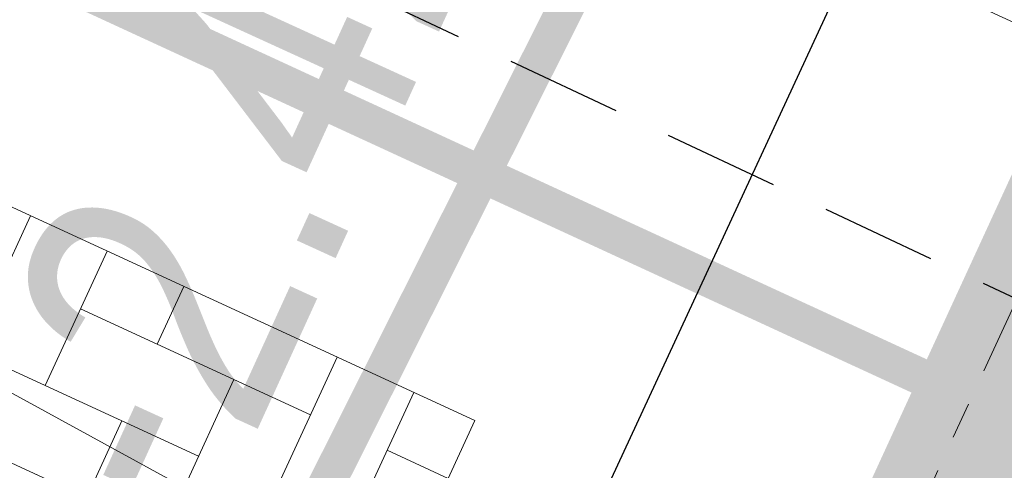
# Model space of a CAD drawing. Header units: metres. Extents: x 111546 to 149831, y 498798 to 507863.
# Tile 493 of 656: x 111990.59 to 111993.29, y 501519.73 to 501520.96. Entities that reach past the tile are written whole.
import ezdxf
from ezdxf.enums import TextEntityAlignment as Align

# ---------------------------------------------------------------- set-up
doc = ezdxf.new("R2010")
doc.units = ezdxf.units.M
for name, pattern in [('CENTER2', [28.574999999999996, 19.05, -3.174999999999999, 3.174999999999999, -3.174999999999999]), ('DASHED', [19.049999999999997, 12.7, -6.349999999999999]), ('HIDDEN2', [4.7624999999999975, 3.174999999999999, -1.587499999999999]), ('markering 200-1-1', [10, 5, -5])]:
    doc.linetypes.add(name, pattern=pattern)
for name, color, linetype in [('0-hoogte mv-bestaand', 253, 'Continuous'), ('0-hoogte mv-nieuw', 2, 'Continuous'), ('2-nw- bob-DWA', 20, 'Continuous'), ('2-nw-streng-DWA beton', 20, 'DASHED'), ('2-vw-DWA-streng-PVC250-excl grondwerk', 41, 'RI-HWA-V'), ('3-bs-materiaal scheiding', 200, 'HIDDEN2'), ('3-NW-HV-316010+318010-Afwerken zandbed voor wegfundering en menggranulaat-opp', 20, 'Continuous')]:
    doc.layers.add(name, color=color, linetype=linetype)
for name, color, linetype, lineweight in [('2-YY-kolkleiding HWA 125mm', 150, 'Continuous', 15), ('3-nw-band-gb 5-20x20 gb-achterkant', 7, 'CENTER2', 13), ('3-nw-mat-arcering', 7, 'Continuous', 5), ('3-nw-mat-hatch-asfalt zwart', 7, 'Continuous', 13), ('3-nw-mat-KF (wit) om-en-om', 3, 'markering 200-1-1', 13), ('3-nw-mat-P-tegel', 3, 'Continuous', 13), ('3-vw-kolk-straatkolk', 50, 'Continuous', 13)]:
    doc.layers.add(name, color=color, linetype=linetype, lineweight=lineweight)
doc.layers.add('3-nw-menggranulaat', color=7, linetype='Continuous', lineweight=13, true_color=0xebebeb)
doc.styles.add('2.5-500 Zaanstad', font='isocp.shx', dxfattribs={"height": 1.25})
doc.styles.add('veysel', font='isocp-ie.shx', dxfattribs={"height": 0.1})
doc.styles.add('Zaanstad 1-200 2.5mm', font='ARIALN.TTF', dxfattribs={"height": 0.5})
doc.styles.add('Zaanstad 1-500 1.8mm', font='ARIALN.TTF', dxfattribs={"height": 0.9})
doc.linetypes.add('RI-HWA-V', pattern='A,2.5,[24,NLCS.SHX,S=1,R=0,X=0,Y=0],2.5,-1.8', length=6.799999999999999)

# ---------------------------------------------------------------- blocks, each defined once
blk = doc.blocks.new('W kf pvak elleboog')
at = {"layer": '3-nw-mat-arcering', "ltscale": 2}
h = blk.add_hatch(dxfattribs=at)
h.set_pattern_fill('AVH-BSS_KEIFORMAAT_KEPER', color=256, scale=2.2, angle=-10.8419976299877, pattern_type=2)
h.set_pattern_definition([(360, (-58.08052180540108, 37.16893630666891), (0.231, 0.231), [0.6929999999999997, -0.2309999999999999]), (270, (-58.08052180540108, 37.63093630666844), (0.231, 0.231), [0.6930000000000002, -0.231])])
h.paths.add_polyline_path([(-0.9023512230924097, 1.231799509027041), (1.510778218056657, 1.231799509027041), (1.510778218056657, 0.0514799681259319), (-0.9023512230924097, 0.0514799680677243)])
blk.add_lwpolyline([(-0.9023512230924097, 1.231799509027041), (1.510778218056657, 1.231799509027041), (1.510778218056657, 0.0514799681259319), (-0.9023512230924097, 0.0514799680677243)], close=True)
blk = doc.blocks.new('Parkeertegel')
at = {"layer": '3-nw-mat-P-tegel'}
blk.add_lwpolyline([(2.75875000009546, 0.5774999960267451), (2.286250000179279, 0.5774999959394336), (2.286250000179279, 0.1049999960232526), (2.75875000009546, 0.1049999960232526)], close=True, dxfattribs=at)
at = {"layer": '3-nw-mat-P-tegel', "insert": (2.52250000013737, 0.3412499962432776), "char_height": 0.3, "width": 0.473116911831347, "attachment_point": 5, "rotation": 359.92514374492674, "style": '2.5-500 Zaanstad', "bg_fill": 2}
blk.add_mtext('{\\fArial|b0|i0|c0|p34;P}', dxfattribs=at)
blk = doc.blocks.new('straatkolk_M')
at = {"linetype": 'Continuous'}
for p, q in [((-0.404, 0.475), (-0.569, -0.255)), ((0.569, 0.255), (-0.404, 0.475)), ((0.569, 0.255), (0.404, -0.475)), ((0.404, -0.475), (-0.569, -0.255))]:
    blk.add_line(p, q, dxfattribs=at)
blk = doc.blocks.new('Bestaande straatkolk')
for points in [[(-0.4988083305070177, 0.5592074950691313), (0.4987531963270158, 0.559207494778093)], [(-0.4988083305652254, 0.3742074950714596), (0.4987531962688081, 0.3742074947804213)], [(-0.498808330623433, 0.1892074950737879), (0.4987531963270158, 0.1892074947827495)]]:
    blk.add_lwpolyline(points)
at = {"rotation": 12.74062106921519}
blk.add_blockref('straatkolk_M', (-2.7567090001e-05, 0.3742074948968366), dxfattribs=at)

msp = doc.modelspace()

# ---------------------------------------------------------------- hatches: boundary and pattern name
at = {"layer": '3-nw-menggranulaat', "ltscale": 0.02}
h = msp.add_hatch(color=256, dxfattribs=at)
h.dxf.hatch_style = 1
edge = h.paths.add_edge_path(flags=17)
edge.add_line((111945.42048765, 501891.035569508), (111945.672898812, 501890.793977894))
edge.add_line((111945.672898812, 501890.793977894), (111945.6874119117, 501890.8070336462))
edge.add_line((111945.6874119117, 501890.8070336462), (111945.7045585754, 501890.8176931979))
edge.add_line((111945.7045585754, 501890.8176931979), (111945.7237785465, 501890.8259383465))
edge.add_line((111945.7237785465, 501890.8259383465), (111945.7445115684, 501890.8317508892))
edge.add_line((111945.7445115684, 501890.8317508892), (111945.7661973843, 501890.8351126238))
edge.add_line((111945.7661973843, 501890.8351126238), (111945.7882757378, 501890.8360053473))
edge.add_line((111945.7882757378, 501890.8360053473), (111945.8101863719, 501890.8344108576))
edge.add_line((111945.8101863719, 501890.8344108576), (111945.8313690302, 501890.8303109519))
edge.add_line((111945.8313690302, 501890.8303109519), (111945.8512634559, 501890.8236874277))
edge.add_line((111945.8512634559, 501890.8236874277), (111945.8693093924, 501890.8145220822))
edge.add_line((111945.8693093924, 501890.8145220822), (111945.884946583, 501890.8027967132))
edge.add_arc((111943.4234330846, 501888.1077176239), 3.650000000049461, -30.7590281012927, 47.593414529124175, ccw=False)
edge.add_line((111946.5599723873, 501886.2410036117), (111946.3960076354, 501885.9655024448))
edge.add_line((111946.3960076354, 501885.9655024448), (111953.9761622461, 501881.454167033))
edge.add_line((111953.9761622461, 501881.454167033), (111958.282561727, 501888.6899788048))
edge.add_line((111958.282561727, 501888.6899788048), (111956.8741350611, 501889.9773413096))
edge.add_line((111956.8741350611, 501889.9773413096), (111951.4568168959, 501894.3664489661))
edge.add_line((111951.4568168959, 501894.3664489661), (111933.3047741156, 501910.945368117))
edge.add_arc((111934.4175130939, 501912.1636915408), 1.649999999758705, 137.593414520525, 227.5934145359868, ccw=False)
edge.add_line((111933.1991896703, 501913.2764305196), (111952.7546474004, 501934.6874466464))
edge.add_line((111952.7546474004, 501934.6874466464), (111952.7651969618, 501934.699922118))
edge.add_line((111952.7651969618, 501934.699922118), (111952.7883667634, 501934.724365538))
edge.add_line((111952.7883667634, 501934.724365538), (111958.8188593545, 501941.3270733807))
edge.add_arc((111962.9906941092, 501937.5167853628), 5.650000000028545, 65.58791241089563, 137.59341452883, ccw=False)
edge.add_line((111965.3258195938, 501942.6616555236), (111990.2953074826, 501931.3286411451))
edge.add_line((111990.2953074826, 501931.3286411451), (111992.5122661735, 501928.774182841))
edge.add_line((111992.5122661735, 501928.774182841), (111996.2832041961, 501938.3855081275))
edge.add_line((111996.2832041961, 501938.3855081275), (111993.0827901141, 501937.6601708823))
edge.add_line((111993.0827901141, 501937.6601708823), (111947.8565558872, 501958.187206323))
edge.add_line((111947.8565558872, 501958.187206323), (111944.1829216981, 501950.2846323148))
edge.add_line((111944.1829216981, 501950.2846323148), (111946.0272662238, 501949.4553612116))
edge.add_arc((111943.315181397, 501943.3934000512), 6.640992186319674, -41.72573698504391, 65.89654611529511, ccw=False)
edge.add_line((111948.2716147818, 501938.9733836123), (111948.2104242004, 501938.9055665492))
edge.add_line((111948.2104242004, 501938.9055665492), (111948.1767048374, 501938.8686476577))
edge.add_line((111948.1767048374, 501938.8686476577), (111919.7385261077, 501908.7564177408))
edge.add_line((111919.7385261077, 501908.7564177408), (111924.5964626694, 501904.3125932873))
edge.add_line((111924.5964626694, 501904.3125932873), (111926.7840963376, 501906.8548280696))
edge.add_line((111926.7840963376, 501906.8548280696), (111926.8717900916, 501906.9396405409))
edge.add_arc((111927.9844861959, 501905.4644236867), 1.847797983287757, 39.944798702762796, 127.0257659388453, ccw=False)
edge.add_line((111929.4011252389, 501906.6508010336), (111929.3934656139, 501906.5286814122))
edge.add_line((111929.3934656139, 501906.5286814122), (111929.4066151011, 501906.5141339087))
edge.add_line((111929.4066151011, 501906.5141339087), (111929.4174725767, 501906.4969521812))
edge.add_line((111929.4174725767, 501906.4969521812), (111929.4259953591, 501906.4776966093))
edge.add_line((111929.4259953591, 501906.4776966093), (111929.4321407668, 501906.4569275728))
edge.add_line((111929.4321407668, 501906.4569275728), (111929.4358661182, 501906.4352054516))
edge.add_line((111929.4358661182, 501906.4352054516), (111929.4371287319, 501906.4130906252))
edge.add_line((111929.4371287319, 501906.4130906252), (111929.4358859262, 501906.3911434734))
edge.add_line((111929.4358859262, 501906.3911434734), (111929.4320950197, 501906.3699243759))
edge.add_line((111929.4320950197, 501906.3699243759), (111929.4257133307, 501906.3499937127))
edge.add_line((111929.4257133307, 501906.3499937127), (111929.4166981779, 501906.3319118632))
edge.add_line((111929.4166981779, 501906.3319118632), (111929.3379754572, 501906.2428473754))
edge.add_line((111929.3379754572, 501906.2428473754), (111945.42048765, 501891.035569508))
edge = h.paths.add_edge_path()
edge.add_line((111939.0688877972, 501884.2217251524), (111923.2648553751, 501898.6750679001))
edge.add_line((111923.2648553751, 501898.6750679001), (111923.0035060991, 501899.3073193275))
edge.add_line((111923.0035060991, 501899.3073193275), (111922.9890183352, 501899.2943105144))
edge.add_line((111922.9890183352, 501899.2943105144), (111922.9719012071, 501899.2837286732))
edge.add_line((111922.9719012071, 501899.2837286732), (111922.9527141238, 501899.2755840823))
edge.add_line((111922.9527141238, 501899.2755840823), (111922.9320164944, 501899.2698870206))
edge.add_line((111922.9320164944, 501899.2698870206), (111922.9103677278, 501899.2666477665))
edge.add_line((111922.9103677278, 501899.2666477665), (111922.888327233, 501899.2658765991))
edge.add_line((111922.888327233, 501899.2658765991), (111922.866454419, 501899.267583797))
edge.add_line((111922.866454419, 501899.267583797), (111922.8453086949, 501899.2717796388))
edge.add_line((111922.8453086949, 501899.2717796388), (111922.8254494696, 501899.2784744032))
edge.add_line((111922.8254494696, 501899.2784744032), (111922.8074361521, 501899.287678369))
edge.add_line((111922.8074361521, 501899.287678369), (111922.7918281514, 501899.2994018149))
edge.add_line((111922.7918281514, 501899.2994018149), (111922.7243662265, 501899.3610172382))
edge.add_arc((111923.7903739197, 501900.8133690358), 1.801582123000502, 142.4682740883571, 233.7218059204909, ccw=False)
edge.add_line((111922.3616902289, 501901.9108940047), (111924.5902129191, 501904.3072192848))
edge.add_line((111924.5902129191, 501904.3072192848), (111919.7343569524, 501908.7518815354))
edge.add_line((111919.7343569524, 501908.7518815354), (111909.1624880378, 501897.0826820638))
edge.add_line((111909.1624880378, 501897.0826820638), (111913.8522907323, 501892.7753367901))
edge.add_line((111913.8522907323, 501892.7753367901), (111915.8761443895, 501894.9148127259))
edge.add_arc((111917.0874352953, 501893.8798860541), 1.593203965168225, 61.03230095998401, 139.4894305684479, ccw=False)
edge.add_line((111917.8590502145, 501895.2737688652), (111918.9554740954, 501894.4072858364))
edge.add_line((111918.9554740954, 501894.4072858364), (111918.9685978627, 501894.3927760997))
edge.add_line((111918.9685978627, 501894.3927760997), (111918.9794065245, 501894.3756308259))
edge.add_line((111918.9794065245, 501894.3756308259), (111918.9878632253, 501894.3564104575))
edge.add_line((111918.9878632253, 501894.3564104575), (111918.9939311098, 501894.3356754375))
edge.add_line((111918.9939311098, 501894.3356754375), (111918.9975733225, 501894.3139862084))
edge.add_line((111918.9975733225, 501894.3139862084), (111918.998753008, 501894.291903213))
edge.add_line((111918.998753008, 501894.291903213), (111918.9974333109, 501894.2699868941))
edge.add_line((111918.9974333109, 501894.2699868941), (111918.9935773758, 501894.2487976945))
edge.add_line((111918.9935773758, 501894.2487976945), (111918.9871483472, 501894.2288960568))
edge.add_line((111918.9871483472, 501894.2288960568), (111918.9781093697, 501894.2108424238))
edge.add_line((111918.9781093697, 501894.2108424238), (111918.9664235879, 501894.1951972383))
edge.add_line((111918.9664235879, 501894.1951972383), (111937.222476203, 501877.2638897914))
edge.add_line((111937.222476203, 501877.2638897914), (111937.3506419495, 501877.4042768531))
edge.add_line((111937.3506419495, 501877.4042768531), (111937.3651228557, 501877.417297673))
edge.add_line((111937.3651228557, 501877.417297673), (111937.3822324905, 501877.4279142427))
edge.add_line((111937.3822324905, 501877.4279142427), (111937.4014116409, 501877.4361113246))
edge.add_line((111937.4014116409, 501877.4361113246), (111937.4221010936, 501877.4418736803))
edge.add_line((111937.4221010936, 501877.4418736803), (111937.4437416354, 501877.445186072))
edge.add_line((111937.4437416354, 501877.445186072), (111937.4657740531, 501877.4460332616))
edge.add_line((111937.4657740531, 501877.4460332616), (111937.4876391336, 501877.4444000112))
edge.add_line((111937.4876391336, 501877.4444000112), (111937.5087776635, 501877.4402710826))
edge.add_line((111937.5087776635, 501877.4402710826), (111937.5286304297, 501877.433631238))
edge.add_line((111937.5286304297, 501877.433631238), (111937.546638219, 501877.4244652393))
edge.add_line((111937.546638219, 501877.4244652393), (111937.5622418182, 501877.4127578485))
edge.add_line((111937.5622418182, 501877.4127578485), (111938.7543655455, 501876.323948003))
edge.add_arc((111936.2928520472, 501873.6288689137), 3.649999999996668, -30.759028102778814, 47.59341452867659, ccw=False)
edge.add_line((111939.4293913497, 501871.7621549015), (111938.3850327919, 501870.0073753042))
edge.add_arc((111935.2484934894, 501871.8740893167), 3.650000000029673, 245.3401069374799, 329.2409718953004, ccw=False)
edge.add_line((111933.7256002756, 501868.5569676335), (111929.0206024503, 501864.0685193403))
edge.add_arc((111924.456049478, 501860.7387511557), 5.650000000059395, -42.417909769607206, 36.1101512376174, ccw=False)
edge.add_line((111928.6271310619, 501856.9276386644), (111889.9447946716, 501814.5916589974))
edge.add_line((111889.9447946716, 501814.5916589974), (111889.9191085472, 501814.563199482))
edge.add_line((111889.9191085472, 501814.563199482), (111886.2337367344, 501810.53008237))
edge.add_arc((111888.7068559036, 501808.2703962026), 3.350000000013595, 137.5820902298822, 197.54111483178)
edge.add_line((111885.512627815, 501807.2607393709), (111890.1895903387, 501792.4643406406))
edge.add_arc((111884.8023101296, 501790.7614865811), 5.649999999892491, -42.58489493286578, 17.54111483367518, ccw=False)
edge.add_line((111888.9622667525, 501786.9382339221), (111860.4468920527, 501755.9115839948))
edge.add_line((111860.4468920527, 501755.9115839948), (111859.2031305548, 501754.8538474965))
edge.add_arc((111856.6629800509, 501757.1884000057), 3.450000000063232, 227.4151050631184, 317.41510505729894, ccw=False)
edge.add_line((111854.3284275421, 501754.6482495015), (111853.4568156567, 501755.1776762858))
edge.add_line((111853.4568156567, 501755.1776762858), (111841.6616819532, 501766.0181201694))
edge.add_line((111841.6616819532, 501766.0181201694), (111839.7534576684, 501767.7718941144))
edge.add_line((111839.7534576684, 501767.7718941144), (111835.896370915, 501763.575123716))
edge.add_line((111835.896370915, 501763.575123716), (111836.3161463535, 501763.1893246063))
edge.add_line((111836.3161463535, 501763.1893246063), (111876.91918462, 501725.8726677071))
edge.add_line((111876.91918462, 501725.8726677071), (111896.1195885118, 501708.2263310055))
edge.add_line((111896.1195885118, 501708.2263310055), (111899.9766752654, 501712.423101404))
edge.add_line((111899.9766752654, 501712.423101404), (111865.4492421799, 501744.1559083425))
edge.add_line((111865.4492421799, 501744.1559083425), (111865.3725601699, 501744.498021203))
edge.add_arc((111868.3837945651, 501747.7744472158), 4.449999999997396, 137.6472023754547, 227.4151050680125, ccw=False)
edge.add_line((111865.0951973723, 501750.7723845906), (111898.3783685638, 501787.2823729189))
edge.add_arc((111895.9026847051, 501789.5392489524), 3.349999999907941, 317.6471600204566, 383.5360853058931)
edge.add_line((111898.9739940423, 501790.8769929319), (111897.9326362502, 501793.267833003))
edge.add_line((111897.9326362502, 501793.267833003), (111893.250816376, 501804.0167635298))
edge.add_arc((111897.6973388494, 501805.9534973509), 4.850000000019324, 137.582090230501, 203.5360853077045, ccw=False)
edge.add_line((111894.116852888, 501809.2249832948), (111896.136809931, 501811.435730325))
edge.add_line((111896.136809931, 501811.435730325), (111933.9228758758, 501852.7907845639))
edge.add_arc((111938.0939574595, 501848.9796720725), 5.650000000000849, 58.61639915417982, 137.5820902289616, ccw=False)
edge.add_line((111941.0362814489, 501853.8030764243), (111953.1190629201, 501846.4324611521))
edge.add_line((111953.1190629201, 501846.4324611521), (111956.6081904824, 501852.1522503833))
edge.add_line((111956.6081904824, 501852.1522503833), (111946.654146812, 501858.2243147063))
edge.add_arc((111949.5964708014, 501863.0477190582), 5.650000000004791, 149.2409718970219, 238.61639915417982, ccw=False)
edge.add_line((111944.7412798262, 501865.9372900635), (111953.9493278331, 501881.4119543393))
edge.add_line((111953.9493278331, 501881.4119543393), (111946.3755227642, 501885.9310828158))
edge.add_line((111946.3755227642, 501885.9310828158), (111945.5156098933, 501884.4862174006))
edge.add_arc((111942.3790705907, 501886.3529314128), 3.65000000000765, 227.593414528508, 329.24097189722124, ccw=False)
edge.add_line((111939.9175570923, 501883.6578523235), (111939.8889968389, 501883.6834063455))
edge.add_line((111939.8889968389, 501883.6834063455), (111939.8576743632, 501883.7107814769))
edge.add_line((111939.8576743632, 501883.7107814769), (111939.7901588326, 501883.7700377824))
edge.add_line((111939.7901588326, 501883.7700377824), (111939.7218426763, 501883.8337066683))
edge.add_line((111939.7218426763, 501883.8337066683), (111939.6895194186, 501883.8665975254))
edge.add_line((111939.6895194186, 501883.8665975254), (111939.6595580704, 501883.8998735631))
edge.add_line((111939.6595580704, 501883.8998735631), (111939.6328126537, 501883.9332954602))
edge.add_line((111939.6328126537, 501883.9332954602), (111939.6101371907, 501883.9666238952))
edge.add_line((111939.6101371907, 501883.9666238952), (111939.5923857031, 501883.9996195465))
edge.add_line((111939.5923857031, 501883.9996195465), (111939.580412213, 501884.0320430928))
edge.add_line((111939.580412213, 501884.0320430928), (111939.5750707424, 501884.0636552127))
edge.add_line((111939.5750707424, 501884.0636552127), (111939.5772153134, 501884.0942165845))
edge.add_line((111939.5772153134, 501884.0942165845), (111939.5813617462, 501884.1090284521))
edge.add_line((111939.5813617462, 501884.1090284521), (111939.5876999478, 501884.123487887))
edge.add_line((111939.5876999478, 501884.123487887), (111939.5963366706, 501884.1375649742))
edge.add_line((111939.5963366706, 501884.1375649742), (111939.3595943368, 501884.0052732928))
edge.add_line((111939.3595943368, 501884.0052732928), (111939.0688877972, 501884.2217251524))
edge = h.paths.add_edge_path(flags=17)
edge.add_line((111933.0576606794, 501869.1110918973), (111912.8949698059, 501887.548988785))
edge.add_line((111912.8949698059, 501887.548988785), (111912.8804600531, 501887.5359413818))
edge.add_line((111912.8804600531, 501887.5359413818), (111912.863318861, 501887.5252888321))
edge.add_line((111912.863318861, 501887.5252888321), (111912.8441060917, 501887.5170493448))
edge.add_line((111912.8441060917, 501887.5170493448), (111912.8233816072, 501887.5112411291))
edge.add_line((111912.8233816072, 501887.5112411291), (111912.8017052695, 501887.5078823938))
edge.add_line((111912.8017052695, 501887.5078823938), (111912.7796369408, 501887.5069913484))
edge.add_line((111912.7796369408, 501887.5069913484), (111912.757736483, 501887.5085862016))
edge.add_line((111912.757736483, 501887.5085862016), (111912.7365637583, 501887.5126851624))
edge.add_line((111912.7365637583, 501887.5126851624), (111912.7166786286, 501887.51930644))
edge.add_line((111912.7166786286, 501887.51930644), (111912.6986409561, 501887.5284682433))
edge.add_line((111912.6986409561, 501887.5284682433), (111912.6830106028, 501887.5401887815))
edge.add_line((111912.6830106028, 501887.5401887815), (111912.2713636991, 501887.9161608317))
edge.add_arc((111913.4223202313, 501889.4071774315), 1.883568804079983, 145.2623613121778, 232.3344666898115, ccw=False)
edge.add_line((111911.8744600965, 501890.4804716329), (111913.8494363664, 501892.7722311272))
edge.add_line((111913.8494363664, 501892.7722311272), (111909.1548650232, 501897.0743879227))
edge.add_line((111909.1548650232, 501897.0743879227), (111901.8785005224, 501889.0128851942))
edge.add_line((111901.8785005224, 501889.0128851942), (111928.2662451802, 501864.9106702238))
edge.add_arc((111924.4560494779, 501860.7387511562), 5.64999999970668, 37.75839832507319, 47.594682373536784, ccw=False)
edge.add_line((111928.9229385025, 501864.198433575), (111933.6754338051, 501868.5804616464))
edge.add_arc((111935.2484934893, 501871.8740893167), 3.650000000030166, 233.5313381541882, 244.4705317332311, ccw=False)
edge.add_line((111933.0789954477, 501868.9388247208), (111933.0701475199, 501868.9465246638))
edge.add_line((111933.0701475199, 501868.9465246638), (111933.0624071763, 501868.955603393))
edge.add_line((111933.0624071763, 501868.955603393), (111933.0557705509, 501868.9658789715))
edge.add_line((111933.0557705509, 501868.9658789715), (111933.0502337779, 501868.9771694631))
edge.add_line((111933.0502337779, 501868.9771694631), (111933.0457929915, 501868.989292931))
edge.add_line((111933.0457929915, 501868.989292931), (111933.0424443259, 501869.0020674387))
edge.add_line((111933.0424443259, 501869.0020674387), (111933.0390078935, 501869.0288418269))
edge.add_line((111933.0390078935, 501869.0288418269), (111933.0398935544, 501869.0560371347))
edge.add_line((111933.0398935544, 501869.0560371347), (111933.045070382, 501869.0821978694))
edge.add_line((111933.045070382, 501869.0821978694), (111933.0492583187, 501869.0944354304))
edge.add_line((111933.0492583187, 501869.0944354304), (111933.0545074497, 501869.1058685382))
edge.add_line((111933.0545074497, 501869.1058685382), (111933.060813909, 501869.1163152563))
edge.add_line((111933.060813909, 501869.1163152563), (111933.0681738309, 501869.1255936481))
edge.add_line((111933.0681738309, 501869.1255936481), (111933.0576606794, 501869.1110918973))
edge = h.paths.add_edge_path()
edge.add_line((111992.5179419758, 501928.7676429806), (111994.7292248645, 501926.2197245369))
edge.add_line((111994.7292248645, 501926.2197245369), (111992.7618061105, 501920.8852411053))
edge.add_line((111992.7618061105, 501920.8852411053), (111990.9535449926, 501916.2577244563))
edge.add_line((111990.9535449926, 501916.2577244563), (111987.3966366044, 501907.1552488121))
edge.add_line((111987.3966366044, 501907.1552488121), (111984.5684537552, 501905.9622426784))
edge.add_line((111984.5684537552, 501905.9622426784), (111979.617534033, 501893.2923560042))
edge.add_line((111979.617534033, 501893.2923560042), (111980.8657674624, 501890.4421174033))
edge.add_line((111980.8657674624, 501890.4421174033), (111966.3394022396, 501853.2677313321))
edge.add_arc((112199.3325789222, 501762.2226775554), 250.149999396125, 158.6562935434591, 158.9595044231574)
edge.add_line((111965.8608540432, 501852.0334557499), (111958.2211375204, 501851.1683368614))
edge.add_line((111958.2211375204, 501851.1683368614), (111956.6508754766, 501852.1262121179))
edge.add_line((111956.6508754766, 501852.1262121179), (111953.1617479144, 501846.4064228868))
edge.add_line((111953.1617479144, 501846.4064228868), (111954.8009740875, 501845.4064788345))
edge.add_line((111954.8009740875, 501845.4064788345), (111961.2928960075, 501839.1011543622))
edge.add_arc((112172.9167790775, 501770.275621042), 222.5345409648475, 161.9841410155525, 163.4322573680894)
edge.add_line((111959.6211458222, 501833.7310759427), (111947.8872914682, 501794.3966885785))
edge.add_arc((111619.381794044, 501892.3932742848), 342.8107242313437, 334.0160780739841, 343.38961403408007, ccw=False)
edge.add_line((111927.5401902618, 501742.2014120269), (111914.6403257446, 501718.2033815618))
edge.add_arc((111619.3446151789, 501892.4060414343), 342.8500012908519, 327.80306299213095, 329.46253421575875, ccw=False)
edge.add_line((111909.4717096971, 501709.7249192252), (111902.1589864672, 501710.4174249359))
edge.add_line((111902.1589864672, 501710.4174249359), (111900.0134890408, 501712.3892673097))
edge.add_line((111900.0134890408, 501712.3892673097), (111896.1564022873, 501708.1924969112))
edge.add_line((111896.1564022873, 501708.1924969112), (111898.3692136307, 501706.1587889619))
edge.add_line((111898.3692136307, 501706.1587889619), (111901.937586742, 501698.2776731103))
edge.add_arc((111620.0913243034, 501891.8095305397), 341.8945677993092, 319.976566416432, 325.52426753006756, ccw=False)
edge.add_line((111881.9078535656, 501671.9368389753), (111875.8131517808, 501664.6874280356))
edge.add_line((111875.8131517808, 501664.6874280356), (111881.8015331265, 501659.858176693))
edge.add_line((111881.8015331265, 501659.858176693), (111887.685185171, 501667.1540388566))
edge.add_arc((111619.6416095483, 501892.2361945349), 350.0133357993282, 319.9790722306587, 330.8818190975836)
edge.add_line((111925.4195098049, 501721.9152887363), (111934.2414988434, 501738.8209251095))
edge.add_arc((111619.6416096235, 501892.2361945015), 350.0133357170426, 334.003729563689, 336.6366227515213)
edge.add_line((111940.9567534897, 501753.434488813), (111946.6149592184, 501767.3333278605))
edge.add_arc((111619.5304675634, 501892.3163579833), 350.1499999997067, 339.0875248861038, 343.3896140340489)
edge.add_line((111955.0689784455, 501792.2217516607), (111966.8023736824, 501831.5545999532))
edge.add_arc((112199.518430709, 501762.1329945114), 242.8500000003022, 158.6562935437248, 163.3896140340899, ccw=False)
edge.add_line((111973.3245746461, 501850.5211270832), (111996.8968616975, 501910.8449098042))
edge.add_line((111996.8968616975, 501910.8449098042), (111999.7724642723, 501918.2038573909))
edge.add_line((111999.7724642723, 501918.2038573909), (112014.2094241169, 501957.3484080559))
edge.add_line((112014.2094241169, 501957.3484080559), (112017.3270352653, 501965.8015373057))
edge.add_line((112017.3270352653, 501965.8015373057), (112023.9952940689, 501969.4552865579))
edge.add_line((112023.9952940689, 501969.4552865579), (112025.9917519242, 501974.4606286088))
edge.add_line((112025.9917519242, 501974.4606286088), (112023.5854536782, 501976.226943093))
edge.add_line((112023.5854536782, 501976.226943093), (112024.3516812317, 501978.5544728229))
edge.add_line((112024.3516812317, 501978.5544728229), (112022.308802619, 501979.3063934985))
edge.add_line((112022.308802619, 501979.3063934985), (112022.8152302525, 501980.6822968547))
edge.add_line((112022.8152302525, 501980.6822968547), (112015.7803082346, 501983.2978911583))
edge.add_line((112015.7803082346, 501983.2978911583), (112012.730902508, 501975.0296949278))
edge.add_line((112012.730902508, 501975.0296949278), (111999.4836182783, 501939.1108453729))
edge.add_line((111999.4836182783, 501939.1108453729), (111996.2922502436, 501938.3875583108))
edge.add_line((111996.2922502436, 501938.3875583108), (111992.5179419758, 501928.7676429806))
edge = h.paths.add_edge_path()
edge.add_line((112022.6663998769, 501569.45390268), (112021.9525166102, 501567.8913801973))
edge.add_arc((112022.5437340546, 501567.6212655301), 0.6500000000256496, 155.4453480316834, 245.2670174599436)
edge.add_line((112022.2717805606, 501567.0308916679), (112030.409857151, 501563.2821173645))
edge.add_arc((112030.6818208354, 501563.8725133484), 0.6500243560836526, 245.2670174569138, 335.6127466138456)
edge.add_line((112031.2738471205, 501563.6041171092), (112031.7526164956, 501564.6356525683))
edge.add_line((112031.7526164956, 501564.6356525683), (112037.7391397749, 501577.620956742))
edge.add_line((112037.7391397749, 501577.620956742), (112039.5258002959, 501581.5180093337))
edge.add_line((112039.5258002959, 501581.5180093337), (112043.4028650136, 501579.732054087))
edge.add_line((112043.4028650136, 501579.732054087), (112042.2053309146, 501577.1323712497))
edge.add_arc((112042.7957047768, 501576.8604177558), 0.6500000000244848, 155.2670174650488, 244.8963038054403)
edge.add_line((112042.5199371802, 501576.2718158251), (112043.6840966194, 501575.7263921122))
edge.add_line((112043.6840966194, 501575.7263921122), (112037.374161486, 501562.0283854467))
edge.add_line((112037.374161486, 501562.0283854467), (112036.9034429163, 501561.0065197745))
edge.add_arc((112037.4938167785, 501560.7345662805), 0.6500000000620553, 155.2670174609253, 245.2670174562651)
edge.add_line((112037.2218632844, 501560.1441924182), (112070.2963499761, 501544.9085548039))
edge.add_line((112070.2963499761, 501544.9085548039), (112090.0758351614, 501535.7972095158))
edge.add_line((112090.0758351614, 501535.7972095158), (112106.9799439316, 501528.0103955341))
edge.add_line((112106.9799439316, 501528.0103955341), (112102.6803794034, 501518.6766286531))
edge.add_line((112102.6803794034, 501518.6766286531), (112096.6218519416, 501521.4671054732))
edge.add_line((112096.6218519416, 501521.4671054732), (112098.0341072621, 501524.53331537))
edge.add_line((112098.0341072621, 501524.53331537), (112072.1423421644, 501536.4739635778))
edge.add_line((112072.1423421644, 501536.4739635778), (112068.256059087, 501528.0329339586))
edge.add_line((112068.256059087, 501528.0329339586), (112094.1523452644, 501516.1054504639))
edge.add_line((112094.1523452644, 501516.1054504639), (112096.6009346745, 501521.421691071))
edge.add_line((112096.6009346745, 501521.421691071), (112102.6594599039, 501518.6312152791))
edge.add_line((112102.6594599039, 501518.6312152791), (112097.7794331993, 501508.0373443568))
edge.add_line((112097.7794331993, 501508.0373443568), (112065.7266738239, 501522.8023271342))
edge.add_line((112065.7266738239, 501522.8023271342), (112072.1239716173, 501536.6899861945))
edge.add_line((112072.1239716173, 501536.6899861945), (112023.5557712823, 501559.0627445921))
edge.add_arc((112021.6102578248, 501554.8393008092), 4.650000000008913, 65.26701745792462, 155.2670174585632)
edge.add_line((112017.386814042, 501556.7848142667), (112004.8207001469, 501529.5054986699))
edge.add_line((112004.8207001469, 501529.5054986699), (111991.5628810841, 501500.7245070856))
edge.add_line((111991.5628810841, 501500.7245070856), (111991.191007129, 501493.9811309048))
edge.add_line((111991.191007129, 501493.9811309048), (111981.4391507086, 501500.8561103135))
edge.add_line((111981.4391507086, 501500.8561103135), (111985.3352689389, 501503.2189257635))
edge.add_line((111985.3352689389, 501503.2189257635), (111995.4999044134, 501525.287070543))
edge.add_line((111995.4999044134, 501525.287070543), (112013.4446491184, 501564.2405814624))
edge.add_line((112013.4446491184, 501564.2405814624), (112022.0681270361, 501582.960942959))
edge.add_line((112022.0681270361, 501582.960942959), (112027.6993362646, 501580.3669476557))
edge.add_line((112027.6993362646, 501580.3669476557), (112027.4870897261, 501579.9061894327))
edge.add_line((112027.4870897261, 501579.9061894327), (112022.6663998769, 501569.45390268))
h = msp.add_hatch(color=256, dxfattribs=at)
h.dxf.hatch_style = 1
edge = h.paths.add_edge_path()
edge.add_arc((112001.6979955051, 501254.9293009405), 191.0978412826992, 65.15762835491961, 68.5491801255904, ccw=False)
edge.add_arc((112051.5936616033, 501362.707777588), 72.33009516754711, 58.72874390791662, 65.15637978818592, ccw=False)
edge.add_arc((112051.9885038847, 501363.7726951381), 71.21525617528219, 53.128422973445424, 58.5555180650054, ccw=False)
edge.add_arc((112109.7502162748, 501439.0759711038), 23.7065750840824, 230.6512683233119, 256.5778238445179)
edge.add_line((112104.2473418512, 501416.0169148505), (112103.2894379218, 501419.9683764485))
edge.add_arc((112112.977016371, 501444.796506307), 26.65117649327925, 237.8814726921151, 248.6849873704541, ccw=False)
edge.add_arc((112164.7612675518, 501522.5479479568), 120.0614817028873, 234.0334459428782, 236.6786115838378, ccw=False)
edge.add_arc((112059.1446409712, 501375.1409478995), 61.28358309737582, 55.05459367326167, 58.72877251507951)
edge.add_arc((112051.5933482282, 501362.7071896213), 75.8307603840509, 58.72877331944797, 65.15640919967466)
edge.add_arc((112001.6979955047, 501254.9293009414), 194.5978412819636, 65.1576283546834, 68.54996508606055)
edge.add_arc((110702.9935964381, 497927.1044447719), 3766.858738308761, 68.67468067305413, 68.89779444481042)
edge.add_arc((112177.1943614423, 501730.1080861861), 311.9350898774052, 242.7965858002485, 247.7709210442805, ccw=False)
edge.add_arc((112034.7080407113, 501452.958852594), 0.3049956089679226, 164.6921965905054, 247.82950139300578, ccw=False)
edge.add_line((112034.4138658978, 501453.0393727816), (112034.5325539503, 501453.2655452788))
edge.add_line((112034.5325539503, 501453.2655452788), (112031.5167836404, 501454.8334914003))
edge.add_line((112031.5167836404, 501454.8334914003), (112031.0518932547, 501453.9906612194))
edge.add_arc((112030.7892042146, 501454.1355558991), 0.2999999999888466, 231.1301653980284, 331.11963966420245, ccw=False)
edge.add_line((112030.6009382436, 501453.9019838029), (112028.9216626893, 501455.2555292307))
edge.add_arc((112008.6917785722, 501427.6831612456), 34.19771465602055, 53.73245212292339, 61.2033325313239)
edge.add_arc((112196.9704005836, 501771.6456235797), 357.9235176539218, 232.7500828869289, 241.3141961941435, ccw=False)
edge.add_arc((111980.5292223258, 501486.9542695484), 0.2999999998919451, 141.9462985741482, 226.2740338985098, ccw=False)
edge.add_line((111980.2929923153, 501487.1391894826), (111980.4168339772, 501487.2973937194))
edge.add_line((111980.4168339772, 501487.2973937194), (111977.7245373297, 501489.3713552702))
edge.add_line((111977.7245373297, 501489.3713552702), (111977.5961838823, 501489.2129000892))
edge.add_arc((111977.3590598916, 501489.3966722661), 0.2999999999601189, 231.9462985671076, 322.2241520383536, ccw=False)
edge.add_arc((112183.8463197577, 501755.0101766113), 336.7335313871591, 231.0405722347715, 232.1384252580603, ccw=False)
edge.add_arc((112182.5932088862, 501757.5060114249), 337.8959274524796, 220.566266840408, 231.4719046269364, ccw=False)
edge.add_line((111925.9091071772, 501537.7631395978), (111924.8139508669, 501538.913751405))
edge.add_line((111924.8139508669, 501538.913751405), (111924.2687579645, 501539.4793536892))
edge.add_line((111924.2687579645, 501539.4793536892), (111923.5727072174, 501540.1514226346))
edge.add_line((111923.5727072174, 501540.1514226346), (111923.0620075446, 501540.6078954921))
edge.add_line((111923.0620075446, 501540.6078954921), (111921.6683929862, 501541.8303276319))
edge.add_line((111921.6683929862, 501541.8303276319), (111920.9772466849, 501542.4758178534))
edge.add_line((111920.9772466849, 501542.4758178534), (111919.1418477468, 501544.1464656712))
edge.add_line((111919.1418477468, 501544.1464656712), (111913.4893891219, 501549.4428278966))
edge.add_line((111913.4893891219, 501549.4428278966), (111910.0219645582, 501552.7518032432))
edge.add_arc((111923.8991946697, 501567.7122520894), 20.40569884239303, 215.1917007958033, 227.1511681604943, ccw=False)
edge.add_line((111907.2230783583, 501555.9521632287), (111906.5301467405, 501556.9347585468))
edge.add_line((111906.5301467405, 501556.9347585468), (111901.6864211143, 501564.28439218))
edge.add_arc((111902.3519381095, 501564.7283371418), 0.8000000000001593, 131.7239918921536, 213.7059762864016, ccw=False)
edge.add_line((111901.8195037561, 501565.3254247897), (111902.7886254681, 501566.1896089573))
edge.add_line((111902.7886254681, 501566.1896089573), (111900.5993540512, 501568.6588556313))
edge.add_line((111900.5993540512, 501568.6588556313), (111900.1548847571, 501568.2625139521))
edge.add_arc((111899.6224504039, 501568.8596016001), 0.8000000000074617, 216.7170716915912, 311.7239918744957, ccw=False)
edge.add_line((111898.9811723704, 501568.381310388), (111897.540024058, 501570.3135573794))
edge.add_arc((111772.273670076, 501477.0140176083), 156.1936732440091, 36.67908193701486, 48.1643132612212)
edge.add_line((111876.4543286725, 501593.3877858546), (111874.8318712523, 501591.4998002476))
edge.add_arc((111771.4047608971, 501476.2952727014), 154.8200578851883, 36.70014390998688, 48.083472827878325, ccw=False)
edge.add_line((111895.5354801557, 501568.8199443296), (111898.859261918, 501564.0337834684))
edge.add_line((111898.859261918, 501564.0337834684), (111905.3584352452, 501554.1338687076))
edge.add_line((111905.3584352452, 501554.1338687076), (111906.9045833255, 501552.4156039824))
edge.add_line((111906.9045833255, 501552.4156039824), (111913.7800473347, 501545.9120238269))
edge.add_arc((111912.8891411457, 501544.9652999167), 1.300000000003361, -43.2601847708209, 46.739815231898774, ccw=False)
edge.add_line((111913.835865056, 501544.0743937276), (111913.7325361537, 501543.9645909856))
edge.add_line((111913.7325361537, 501543.9645909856), (111915.8444587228, 501541.9771848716))
edge.add_line((111915.8444587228, 501541.9771848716), (111915.944104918, 501542.0830741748))
edge.add_arc((111916.8908288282, 501541.1921679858), 1.299999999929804, 47.6903820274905, 136.7398152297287, ccw=False)
edge.add_line((111917.7659064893, 501542.1535415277), (111919.3503490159, 501540.711323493))
edge.add_line((111919.3503490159, 501540.711323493), (111920.057622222, 501540.0507716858))
edge.add_line((111920.057622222, 501540.0507716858), (111921.4709635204, 501538.8110359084))
edge.add_line((111921.4709635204, 501538.8110359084), (111921.9388787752, 501538.3928045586))
edge.add_line((111921.9388787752, 501538.3928045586), (111922.5707118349, 501537.7827407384))
edge.add_line((111922.5707118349, 501537.7827407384), (111923.0807445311, 501537.2536148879))
edge.add_line((111923.0807445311, 501537.2536148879), (111924.1289714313, 501536.152308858))
edge.add_arc((112182.6060162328, 501757.5182314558), 340.3134648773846, 220.57754002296, 231.4658803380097)
edge.add_arc((112197.2929822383, 501772.0462178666), 360.8357289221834, 231.0787500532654, 241.303034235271)
edge.add_arc((112007.7091489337, 501426.1343820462), 33.6226990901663, 49.73343275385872, 60.964550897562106, ccw=False)
edge.add_arc((112028.8644993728, 501451.2589117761), 0.7838655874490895, -83.3694875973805, 42.6539826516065, ccw=False)
edge.add_line((112028.9550093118, 501450.4802891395), (112031.5441483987, 501448.2800195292))
edge.add_line((112031.5441483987, 501448.2800195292), (112031.8857174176, 501448.6755732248))
edge.add_arc((112033.1709522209, 501447.5628416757), 1.700000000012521, 62.97169479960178, 139.114616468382, ccw=False)
edge.add_arc((112177.1546937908, 501730.0166423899), 315.3354355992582, 242.98941225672, 247.7718602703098)
edge.add_arc((110974.1350825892, 498626.0188217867), 3013.694917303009, 68.64449669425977, 68.92426637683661, ccw=False)
edge = h.paths.add_edge_path()
edge.add_line((112111.9120674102, 501441.0392303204), (112112.1191247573, 501440.912534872))
edge.add_line((112112.1191247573, 501440.912534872), (112110.4333275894, 501438.1574501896))
edge.add_line((112110.4333275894, 501438.1574501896), (112110.3749986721, 501438.2060970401))
edge.add_arc((112108.6256233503, 501435.705405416), 3.051847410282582, 55.02503378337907, 92.90172828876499)
edge.add_arc((112109.2257803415, 501423.8652001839), 14.90725328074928, 92.90172828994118, 99.23872786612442)
edge.add_arc((112100.397431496, 501478.1405967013), 40.08145838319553, 269.48073268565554, 279.23872786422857, ccw=False)
edge.add_arc((112100.3154978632, 501469.1003149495), 31.04080534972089, 252.56044080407, 269.48073268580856, ccw=False)
edge.add_arc((112170.1163930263, 501691.2975061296), 263.9436965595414, 245.2408966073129, 252.56044080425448, ccw=False)
edge.add_line((112059.5757113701, 501451.6163999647), (112050.7963433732, 501455.6654355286))
edge.add_line((112050.7963433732, 501455.6654355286), (112047.4498667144, 501457.2684570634))
edge.add_arc((112190.0229705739, 501757.5747775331), 332.4319119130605, 243.1118015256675, 244.6035530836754, ccw=False)
edge.add_arc((112039.3201549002, 501460.3674979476), 0.7999999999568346, 63.24450012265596, 152.4867943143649)
edge.add_line((112038.6106313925, 501460.7370603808), (112037.8611864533, 501459.2981998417))
edge.add_line((112037.8611864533, 501459.2981998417), (112034.9344019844, 501460.8226448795))
edge.add_line((112034.9344019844, 501460.8226448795), (112035.6742394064, 501462.2430599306))
edge.add_arc((112034.9646859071, 501462.6126250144), 0.8000278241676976, 332.4876181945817, 420.5938085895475)
edge.add_arc((112275.2909514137, 501908.2181668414), 505.4816660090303, 235.7889164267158, 241.6625885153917, ccw=False)
edge.add_line((111991.0872401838, 501490.1990701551), (111991.0604354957, 501489.3845801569))
edge.add_line((111991.0604354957, 501489.3845801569), (111990.390154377, 501488.4658759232))
edge.add_line((111990.390154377, 501488.4658759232), (111990.2040808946, 501488.6082448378))
edge.add_line((111990.2040808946, 501488.6082448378), (111990.079321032, 501488.445186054))
edge.add_line((111990.079321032, 501488.445186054), (111977.7692467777, 501497.8638946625))
edge.add_line((111977.7692467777, 501497.8638946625), (111977.5649915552, 501498.0275588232))
edge.add_line((111977.5649915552, 501498.0275588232), (111978.0950299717, 501498.6415468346))
edge.add_line((111978.0950299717, 501498.6415468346), (111979.3900452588, 501499.3725835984))
edge.add_arc((111997.1798976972, 501521.5675403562), 28.44459448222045, 224.0784618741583, 231.2868908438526, ccw=False)
edge.add_arc((112011.2296728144, 501537.5600969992), 49.69250015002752, 220.733755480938, 226.0565303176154, ccw=False)
edge.add_arc((112004.0606022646, 501531.3863714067), 40.23150336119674, 216.4076698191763, 220.7337554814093, ccw=False)
edge.add_arc((111935.6824931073, 501480.9595514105), 44.72984071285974, 36.4076698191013, 46.82882199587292)
edge.add_line((111966.2857698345, 501513.5816007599), (111959.0784898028, 501520.3428677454))
edge.add_arc((111919.1455147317, 501479.1951378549), 57.33915043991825, 45.85834376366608, 48.74175441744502)
edge.add_arc((111890.7667506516, 501446.8447521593), 100.3728779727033, 48.74175441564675, 56.75578605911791)
edge.add_arc((111976.1671227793, 501575.8306572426), 54.32529823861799, 222.8814835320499, 236.0041236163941, ccw=False)
edge.add_arc((112182.6060163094, 501757.5182313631), 329.3134648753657, 218.7037152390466, 221.6035445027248, ccw=False)
edge.add_line((111925.6131265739, 501551.600741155), (111920.7590713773, 501557.6160332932))
edge.add_arc((111461.8769486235, 501177.7845236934), 595.6884909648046, 39.61565249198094, 41.27633763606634)
edge.add_arc((111908.9574468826, 501570.2273153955), 0.7999999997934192, 41.27633762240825, 131.6615944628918)
edge.add_line((111908.4256630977, 501570.8249825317), (111908.1368763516, 501570.5680299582))
edge.add_line((111908.1368763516, 501570.5680299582), (111905.8767952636, 501573.1081152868))
edge.add_line((111905.8767952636, 501573.1081152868), (111906.1750009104, 501573.3734484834))
edge.add_arc((111905.6432171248, 501573.97111562), 0.8000000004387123, 311.6615944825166, 401.7579083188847)
edge.add_arc((111461.8769485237, 501177.7845236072), 595.6884910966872, 41.75790797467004, 42.84498093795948)
edge.add_line((111898.6335059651, 501582.862896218), (111897.6070462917, 501581.9108862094))
edge.add_line((111897.6070462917, 501581.9108862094), (111894.0226968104, 501585.7427290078))
edge.add_line((111894.0226968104, 501585.7427290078), (111895.0400933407, 501586.7031810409))
edge.add_arc((111980.6909676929, 501669.1706832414), 118.8989537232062, 222.957780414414, 223.9152167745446, ccw=False)
edge.add_arc((112803.4010516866, 502423.9206044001), 1235.363344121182, 220.7094983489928, 222.5739803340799, ccw=False)
edge.add_line((111866.9632424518, 501618.1868881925), (111868.8255279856, 501619.833592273))
edge.add_arc((112774.5780216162, 502398.8635279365), 1194.686243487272, 220.69854146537, 222.6242771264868)
edge.add_arc((111460.9002520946, 501176.917563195), 599.4936828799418, 39.61847092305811, 43.533579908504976, ccw=False)
edge.add_line((111922.6948587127, 501559.1981108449), (111927.5614030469, 501553.1673417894))
edge.add_arc((112098.3634345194, 501688.0233858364), 217.6223485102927, 218.2927121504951, 220.7479437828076)
edge.add_line((111933.495265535, 501545.9741921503), (111937.5448804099, 501541.2959236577))
edge.add_arc((111972.5268644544, 501571.5771191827), 46.26759135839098, 220.880203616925, 236.7557860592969)
edge.add_arc((111890.7667506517, 501446.8447521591), 102.8728779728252, 48.741754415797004, 56.75578605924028, ccw=False)
edge.add_arc((111919.1455147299, 501479.1951378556), 59.83915044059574, 45.87883316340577, 48.74175441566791, ccw=False)
edge.add_line((111960.8042176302, 501522.1518183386), (111967.9962206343, 501515.404882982))
edge.add_arc((111935.6824931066, 501480.9595514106), 47.22984071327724, 36.407669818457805, 46.8288219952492, ccw=False)
edge.add_arc((112004.0606022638, 501531.3863714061), 37.73150336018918, 216.4076698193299, 220.7337554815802)
edge.add_arc((112011.2296728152, 501537.5600969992), 47.19250015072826, 220.7337554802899, 226.1094586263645)
edge.add_arc((111997.1798976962, 501521.567540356), 25.94459448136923, 223.9841108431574, 233.5685845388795)
edge.add_line((111981.7724376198, 501500.693342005), (111991.3844167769, 501493.8705451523))
edge.add_arc((112275.2909513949, 501908.2181668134), 502.2816659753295, 235.5814771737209, 241.6625885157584)
edge.add_line((112036.8764195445, 501466.1261142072), (112048.8347596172, 501460.1532273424))
edge.add_line((112048.8347596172, 501460.1532273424), (112052.1577194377, 501458.5615018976))
edge.add_line((112052.1577194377, 501458.5615018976), (112060.9158842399, 501454.5222452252))
edge.add_arc((112170.1163930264, 501691.2975061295), 260.743696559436, 245.2408966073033, 252.5604408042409)
edge.add_arc((112100.3154978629, 501469.1003149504), 27.84080535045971, 252.5604408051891, 257.8474412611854)
edge.add_line((112094.4545790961, 501441.8834070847), (112094.9128405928, 501441.7597405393))
edge.add_arc((112099.9286088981, 501461.9459256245), 20.79999999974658, 256.0460063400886, 272.7149694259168)
edge.add_line((112100.9138513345, 501441.1692729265), (112103.5977540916, 501441.3677357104))

# ---------------------------------------------------------------- linework, layer by layer
at = {"layer": '2-nw-streng-DWA beton', "ltscale": 0.1, "const_width": 0.1, "elevation": 0.35}
msp.add_lwpolyline([(111983.0780516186, 501503.0684886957), (111992.52056257, 501521.8579019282)], dxfattribs=at)
at = {"layer": '2-vw-DWA-streng-PVC250-excl grondwerk', "ltscale": 0.2, "elevation": 0.35, "flags": 128}
msp.add_lwpolyline([(111987.376, 501509.283), (111994.3564952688, 501524.3318947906)], dxfattribs=at)
at = {"layer": '3-nw-band-gb 5-20x20 gb-achterkant', "ltscale": 0.02}
msp.add_lwpolyline([(111986.107482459, 501504.5369106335), (111995.2187260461, 501524.3161769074)], dxfattribs=at)
at = {"layer": '3-nw-mat-KF (wit) om-en-om', "ltscale": 0.06, "const_width": 0.1, "elevation": 2.081123e-10}
msp.add_lwpolyline([(111989.0041033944, 501521.8514501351), (111993.1942345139, 501519.9212821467)], dxfattribs=at)

# ---------------------------------------------------------------- block references
at = {"layer": '3-nw-mat-arcering', "rotation": 155.2670187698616}
msp.add_blockref('W kf pvak elleboog', (111991.0392795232, 501520.2881909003), dxfattribs=at)

# ---------------------------------------------------------------- texts
at = {"layer": '0-hoogte mv-bestaand', "style": 'veysel', "oblique": 15}
msp.add_text('-1.04', height=0.45, rotation=65, dxfattribs=at).set_placement((111993.6231799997, 501519.493339), align=Align.CENTER)
at = {"layer": '2-nw- bob-DWA', "style": 'Zaanstad 1-500 1.8mm'}
msp.add_text('-2.42', height=0.7499999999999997, rotation=65.44761480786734, dxfattribs=at).set_placement((111991.2375970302, 501521.6351941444), align=Align.TOP_RIGHT)

# ---------------------------------------------------------------- next in the draw order: block references
at = {"layer": '3-nw-mat-P-tegel', "rotation": 65.26701877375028}
msp.add_blockref('Parkeertegel', (111992.6076945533, 501518.7457318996), dxfattribs=at)

# ---------------------------------------------------------------- next in the draw order: linework, layer by layer
at = {"layer": '3-bs-materiaal scheiding', "ltscale": 0.1}
msp.add_line((111993.517, 501520.104), (111989.353, 501522.06), dxfattribs=at)
at = {"layer": '3-NW-HV-316010+318010-Afwerken zandbed voor wegfundering en menggranulaat-opp', "ltscale": 0.1}
msp.add_lwpolyline([(112072.1496169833, 501536.6962347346, 0.05, 0.05, 0), (112023.5814166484, 501559.0689931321, 0.05, 0.05, 0.4142135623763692), (112017.412459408, 501556.7910628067, 0.05, 0.05, 0), (112004.846345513, 501529.5117472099, 0.05, 0.05, 0), (111991.5885264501, 501500.7307556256, 0.05, 0.05, 0), (111991.216652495, 501493.9873794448, 0.05, 0.05, 0), (111981.4647960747, 501500.8623588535, 0.05, 0.05, 0), (111985.3609143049, 501503.2251743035, 0.05, 0.05, 0), (111995.5255497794, 501525.293319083, 0.05, 0.05, 0), (112013.4702944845, 501564.2468300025, 0.05, 0.05, 0)], format="xyseb", dxfattribs=at)

# ---------------------------------------------------------------- next in the draw order: block references
at = {"layer": '3-vw-kolk-straatkolk', "rotation": 245.3711470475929}
msp.add_blockref('Bestaande straatkolk', (111993.3892679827, 501521.4665196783), dxfattribs=at)

# ---------------------------------------------------------------- next in the draw order: texts
at = {"layer": '0-hoogte mv-nieuw', "insert": (111992.2769256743, 501518.1903037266), "char_height": 0.5, "attachment_point": 7, "rotation": 65.26831522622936, "style": 'Zaanstad 1-200 2.5mm', "bg_fill": 3, "box_fill_scale": 1.1, "bg_fill_color": 9, "bg_fill_true_color": 13158600, "bg_fill_transparency": 0}
msp.add_mtext('\\A1;-0.78', dxfattribs=at)

# ---------------------------------------------------------------- next in the draw order: hatches: boundary and pattern name
at = {"layer": '3-nw-mat-hatch-asfalt zwart', "ltscale": 0.01}
h = msp.add_hatch(dxfattribs=at)
h.set_pattern_fill('ACO-BRANDWERING', color=256, scale=0.2, angle=90, pattern_type=2)
h.set_pattern_definition([(107.4143730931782, (0, 0), (-0.2862495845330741, -0.0897840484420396), []), (167.4143730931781, (0, 0), (-0.0653695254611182, -0.292791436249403), [])])
edge = h.paths.add_edge_path()
edge.add_line((111921.03686003, 501550.3097420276), (111918.6924764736, 501547.5971745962))
edge.add_line((111918.6924764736, 501547.5971745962), (111919.3798312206, 501546.7438775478))
edge.add_line((111919.3798312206, 501546.7438775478), (111920.6951225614, 501548.0896514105))
edge.add_line((111920.6951225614, 501548.0896514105), (111922.195218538, 501546.149829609))
edge.add_line((111922.195218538, 501546.149829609), (111924.5765157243, 501543.2994588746))
edge.add_line((111924.5765157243, 501543.2994588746), (111930.0954673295, 501536.7583338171))
edge.add_line((111930.0954673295, 501536.7583338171), (111936.5492137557, 501529.6284232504))
edge.add_line((111936.5492137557, 501529.6284232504), (111943.6636900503, 501522.1545606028))
edge.add_line((111943.6636900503, 501522.1545606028), (111950.2333019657, 501515.9540423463))
edge.add_line((111950.2333019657, 501515.9540423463), (111957.4028135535, 501509.1053364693))
edge.add_line((111957.4028135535, 501509.1053364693), (111965.9799865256, 501501.6861478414))
edge.add_line((111965.9799865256, 501501.6861478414), (111971.9383385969, 501496.4160078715))
edge.add_line((111971.9383385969, 501496.4160078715), (111977.7479892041, 501492.147246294))
edge.add_line((111977.7479892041, 501492.147246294), (111982.0145392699, 501489.0290874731))
edge.add_line((111982.0145392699, 501489.0290874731), (111989.2106546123, 501483.6061920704))
edge.add_line((111989.2106546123, 501483.6061920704), (111994.2640027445, 501479.9213444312))
edge.add_line((111994.2640027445, 501479.9213444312), (112002.7983826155, 501474.0322746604))
edge.add_line((112002.7983826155, 501474.0322746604), (112014.7565449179, 501466.3866929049))
edge.add_line((112014.7565449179, 501466.3866929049), (112015.6799321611, 501467.8419709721))
edge.add_line((112015.6799321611, 501467.8419709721), (112017.320035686, 501470.4268092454))
edge.add_arc((112196.8652931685, 501771.4694938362), 350.5184694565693, 233.86097724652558, 239.1876722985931, ccw=False)
edge.add_line((111990.1482446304, 501488.3948406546), (111989.8397103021, 501488.6285174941))
edge.add_line((111989.8397103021, 501488.6285174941), (111977.7692467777, 501497.8638946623))
edge.add_line((111977.7692467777, 501497.8638946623), (111961.4670172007, 501511.595217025))
edge.add_line((111961.4670172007, 501511.595217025), (111957.262279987, 501515.7747809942))
edge.add_line((111957.262279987, 501515.7747809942), (111943.9334869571, 501528.5928732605))
edge.add_arc((112182.6060168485, 501757.518231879), 330.7134656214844, 222.5743735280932, 223.8058309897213, ccw=False)
edge.add_arc((112182.606016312, 501757.5182313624), 330.7134648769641, 218.704135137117, 222.574373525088, ccw=False)
edge.add_line((111924.5220962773, 501550.7234391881), (111923.0118878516, 501552.5949351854))
edge.add_line((111923.0118878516, 501552.5949351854), (111921.03686003, 501550.3097420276))

# ---------------------------------------------------------------- next in the draw order: linework, layer by layer
at = {"layer": '2-YY-kolkleiding HWA 125mm', "ltscale": 0.06}
msp.add_lwpolyline([(111986.7053427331, 501522.0530381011), (111993.219027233, 501518.4906221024)], dxfattribs=at)

doc.saveas('drawing.dxf')
